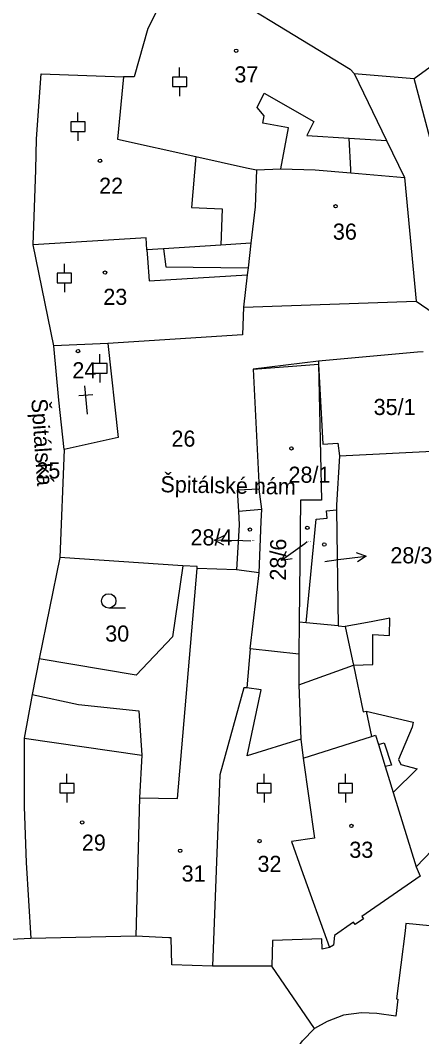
# Model space of a CAD drawing. Extents: x -737240 to -735272, y -1119606 to -1117878.
# Drawn here: x -735919.3 to -735877, y -1119483.8 to -1119376.6 of the extents above; entities that cross this region are included whole.
import ezdxf

# ---------------------------------------------------------------- set-up
doc = ezdxf.new("R2010")
doc.units = 0
for name, color, linetype in [('Level 1', 7, 'Continuous'), ('Level 15', 7, 'Continuous'), ('Level 16', 7, 'Continuous'), ('Level 18', 7, 'Continuous'), ('Level 19', 7, 'Continuous'), ('Level 25', 7, 'Continuous'), ('Level 4', 7, 'Continuous')]:
    doc.layers.add(name, color=color, linetype=linetype)

msp = doc.modelspace()

# ---------------------------------------------------------------- linework, layer by layer
at = {"layer": 'Level 1'}
for p, q in [((-735884.08, -1119382.22), (-735880.67, -1119389.28)), ((-735884.08, -1119382.22), (-735877.76, -1119382.74)), ((-735875.3, -1119392.03), (-735877.76, -1119382.74)), ((-735880.67, -1119389.28), (-735878.77, -1119393.17)), ((-735894.4, -1119392.38), (-735891.84, -1119392.28)), ((-735884.44, -1119392.69), (-735878.77, -1119393.17)), ((-735878.77, -1119393.17), (-735877.56, -1119406.24)), ((-735915.76, -1119410.93), (-735917.94, -1119400.28)), ((-735904.19, -1119400.7), (-735905.95, -1119400.81)), ((-735898.16, -1119400.32), (-735904.19, -1119400.7)), ((-735894.97, -1119400.12), (-735898.16, -1119400.32)), ((-735894.97, -1119400.12), (-735895.28, -1119402.72)), ((-735895.28, -1119402.72), (-735895.37, -1119403.46)), ((-735895.37, -1119403.46), (-735895.77, -1119406.85)), ((-735895.77, -1119406.85), (-735877.56, -1119406.24)), ((-735877.56, -1119406.24), (-735870.56, -1119411.01)), ((-735910.08, -1119410.68), (-735915.76, -1119410.93)), ((-735887.85, -1119412.56), (-735894.74, -1119413.4)), ((-735887.85, -1119412.56), (-735887.84, -1119412.89)), ((-735894.74, -1119413.4), (-735894.1, -1119426.05)), ((-735914.68, -1119421.88), (-735915.12, -1119433.28)), ((-735893.83, -1119428.19), (-735894.1, -1119426.05)), ((-735885.96, -1119428.26), (-735885.77, -1119440.48)), ((-735915.12, -1119433.28), (-735917.29, -1119443.96)), ((-735902.16, -1119434.14), (-735915.12, -1119433.28)), ((-735896.51, -1119434.59), (-735900.64, -1119434.44)), ((-735894.1, -1119434.89), (-735896.51, -1119434.59)), ((-735895.04, -1119442.9), (-735894.1, -1119434.89)), ((-735889.89, -1119440.09), (-735889.91, -1119443.46)), ((-735889.15, -1119440.16), (-735889.89, -1119440.09)), ((-735885.77, -1119440.48), (-735889.15, -1119440.16)), ((-735885.77, -1119440.48), (-735885.03, -1119440.55)), ((-735895.04, -1119442.9), (-735895.42, -1119447.04)), ((-735889.91, -1119443.46), (-735895.04, -1119442.9)), ((-735917.29, -1119443.96), (-735918.06, -1119447.73)), ((-735889.91, -1119443.46), (-735889.94, -1119446.7)), ((-735889.94, -1119446.7), (-735889.73, -1119452.45)), ((-735918.06, -1119447.73), (-735918.88, -1119452.35)), ((-735882.82, -1119449.48), (-735882.26, -1119452.16)), ((-735889.73, -1119452.45), (-735889.46, -1119454.43)), ((-735906.48, -1119454.12), (-735906.71, -1119458.62)), ((-735906.71, -1119458.62), (-735907.11, -1119473.24)), ((-735879.97, -1119458.08), (-735877.57, -1119465.9)), ((-735918.2, -1119473.46), (-735923.57, -1119473.73)), ((-735907.11, -1119473.24), (-735918.2, -1119473.46)), ((-735892.77, -1119476.4), (-735899.02, -1119476.41)), ((-735888.26, -1119482.96), (-735892.77, -1119476.4))]:
    msp.add_line(p, q, dxfattribs=at)
for points in [[(-735902.63, -1119370.99), (-735905.84, -1119377.44), (-735907.3, -1119382.54), (-735908.42, -1119382.57)], [(-735902.63, -1119370.99), (-735902.18, -1119370.95), (-735884.53, -1119381.76), (-735884.08, -1119382.22)], [(-735877.76, -1119382.74), (-735869.46, -1119376.67), (-735869.17, -1119376.93), (-735863.34, -1119384.21)], [(-735917.94, -1119400.28), (-735917.65, -1119392.36), (-735917.59, -1119389.1), (-735917.09, -1119382.23), (-735908.42, -1119382.57)], [(-735908.42, -1119382.57), (-735909.04, -1119389.15), (-735900.79, -1119390.97)], [(-735900.79, -1119390.97), (-735895.44, -1119392.15), (-735894.4, -1119392.38)], [(-735894.4, -1119392.38), (-735894.52, -1119396.28), (-735894.97, -1119400.12)], [(-735891.84, -1119392.28), (-735888.22, -1119392.37), (-735884.44, -1119392.69)], [(-735905.95, -1119400.81), (-735906.04, -1119399.54), (-735917.94, -1119400.28)], [(-735895.77, -1119406.85), (-735895.88, -1119409.78), (-735910.08, -1119410.68)], [(-735910.08, -1119410.68), (-735908.99, -1119420.61), (-735914.68, -1119421.88)], [(-735914.68, -1119421.88), (-735915.22, -1119416.69), (-735915.76, -1119410.93)], [(-735876.82, -1119411.57), (-735877.43, -1119411.62), (-735887.85, -1119412.56)], [(-735887.84, -1119412.89), (-735887.55, -1119427.21), (-735889.76, -1119427.24), (-735889.89, -1119440.09)], [(-735887.84, -1119412.89), (-735887.38, -1119421.3), (-735885.8, -1119421.21), (-735885.63, -1119422.54)], [(-735885.63, -1119422.54), (-735885.95, -1119427.75), (-735885.96, -1119428.26)], [(-735885.63, -1119422.54), (-735875.14, -1119422.02), (-735874.66, -1119422)], [(-735894.1, -1119426.05), (-735896.44, -1119426.16), (-735896.3, -1119428.4)], [(-735896.3, -1119428.4), (-735896.21, -1119429.81), (-735896.51, -1119434.59)], [(-735894.1, -1119434.89), (-735893.88, -1119429.47), (-735893.83, -1119428.19)], [(-735889.15, -1119440.16), (-735888.1, -1119429.24), (-735886.95, -1119429.14), (-735887.01, -1119428.34), (-735885.96, -1119428.26)], [(-735902.16, -1119434.14), (-735903.26, -1119441.66), (-735907.06, -1119445.69), (-735917.29, -1119443.96)], [(-735900.64, -1119434.44), (-735900.63, -1119434.24), (-735902.16, -1119434.14)], [(-735885.03, -1119440.55), (-735884.27, -1119444.17), (-735884.17, -1119444.65)], [(-735884.17, -1119444.65), (-735883.13, -1119449.55), (-735882.82, -1119449.48)], [(-735895.42, -1119447.04), (-735895.72, -1119447.01), (-735898.27, -1119456.19), (-735899.02, -1119476.41)], [(-735918.06, -1119447.73), (-735913.17, -1119448.79), (-735906.81, -1119449.44), (-735906.48, -1119454.12)], [(-735918.88, -1119452.35), (-735918.89, -1119459.58), (-735918.68, -1119465.47), (-735918.2, -1119473.46)], [(-735882.26, -1119452.16), (-735881.83, -1119452.02), (-735881.53, -1119453)], [(-735881.53, -1119453), (-735880.92, -1119452.84), (-735880.15, -1119455.17), (-735880.81, -1119455.33)], [(-735889.46, -1119454.43), (-735888.29, -1119462.9), (-735890.7, -1119463.23), (-735889.67, -1119466.12), (-735886.69, -1119474.44)], [(-735880.81, -1119455.33), (-735880.5, -1119456.36), (-735879.97, -1119458.08)], [(-735873.82, -1119461.68), (-735875.85, -1119464.16), (-735877.57, -1119465.9)], [(-735877.57, -1119465.9), (-735877.13, -1119466.9), (-735883.29, -1119471.16), (-735883.12, -1119471.4), (-735883.98, -1119472), (-735884.15, -1119471.75), (-735886.16, -1119473.14), (-735886.28, -1119474.19), (-735886.69, -1119474.44)], [(-735876.12, -1119472.12), (-735878.63, -1119471.88), (-735878.73, -1119472.66), (-735879.64, -1119479.84), (-735879.47, -1119479.86), (-735879.7, -1119481.68), (-735881.69, -1119481.4), (-735883.32, -1119481.32), (-735885.21, -1119481.57), (-735886.95, -1119482.23), (-735888.26, -1119482.96)], [(-735899.02, -1119476.41), (-735903.33, -1119476.26), (-735903.38, -1119473.4), (-735903.63, -1119473.39), (-735907.11, -1119473.24)], [(-735886.69, -1119474.44), (-735887.47, -1119474.6), (-735887.5, -1119473.52), (-735892.7, -1119473.67), (-735892.77, -1119476.4)], [(-735892.13, -1119512.15), (-735892.67, -1119512.13), (-735892.48, -1119507.55), (-735892.62, -1119507.54), (-735892.15, -1119495.22), (-735892.05, -1119495.22), (-735891.88, -1119490.64), (-735891.7, -1119490.65), (-735891.51, -1119488.6), (-735891.24, -1119487.12), (-735890.64, -1119485.8), (-735889.53, -1119484.26), (-735888.26, -1119482.96)]]:
    msp.add_lwpolyline(points, dxfattribs=at)
at = {"layer": 'Level 16'}
for points in [[(-735897.832, -1119431.967), (-735898.819, -1119431.441), (-735897.806, -1119430.968)], [(-735895, -1119431.54), (-735895.82, -1119431.52), (-735898.819, -1119431.441)], [(-735889.04, -1119431.63), (-735889.31, -1119431.83), (-735891.738, -1119433.592)], [(-735890.635, -1119433.41), (-735891.738, -1119433.592), (-735891.222, -1119432.6)], [(-735887.18, -1119433.68), (-735885.79, -1119433.5), (-735882.814, -1119433.119)], [(-735883.87, -1119432.75), (-735882.814, -1119433.119), (-735883.743, -1119433.742)]]:
    msp.add_lwpolyline(points, dxfattribs=at)
at = {"layer": 'Level 25'}
for p, q in [((-735902.5, -1119382.58), (-735902.5, -1119381.58)), ((-735902.5, -1119383.58), (-735902.5, -1119384.58)), ((-735913.22, -1119387.31), (-735913.22, -1119386.31)), ((-735913.22, -1119388.31), (-735913.22, -1119389.31)), ((-735914.65, -1119403.29), (-735914.65, -1119402.29)), ((-735914.65, -1119404.29), (-735914.65, -1119405.29)), ((-735910.9, -1119412.81), (-735910.9, -1119411.81)), ((-735910.9, -1119413.81), (-735910.9, -1119414.81)), ((-735911.646, -1119416.093), (-735913.14, -1119416.222)), ((-735912.22, -1119418.15), (-735912.479, -1119415.161)), ((-735908.188, -1119438.61), (-735909.97, -1119438.61)), ((-735914.38, -1119457.11), (-735914.38, -1119456.11)), ((-735893.58, -1119457.11), (-735893.58, -1119456.11)), ((-735885.01, -1119457.11), (-735885.01, -1119456.11)), ((-735914.38, -1119458.11), (-735914.38, -1119459.11)), ((-735893.58, -1119458.11), (-735893.58, -1119459.11)), ((-735885.01, -1119458.11), (-735885.01, -1119459.11))]:
    msp.add_line(p, q, dxfattribs=at)
for points in [[(-735903.25, -1119383.58), (-735901.75, -1119383.58), (-735901.75, -1119382.58), (-735903.25, -1119382.58)], [(-735913.97, -1119388.31), (-735912.47, -1119388.31), (-735912.47, -1119387.31), (-735913.97, -1119387.31)], [(-735915.4, -1119404.29), (-735913.9, -1119404.29), (-735913.9, -1119403.29), (-735915.4, -1119403.29)], [(-735911.65, -1119413.81), (-735910.15, -1119413.81), (-735910.15, -1119412.81), (-735911.65, -1119412.81)], [(-735915.13, -1119458.11), (-735913.63, -1119458.11), (-735913.63, -1119457.11), (-735915.13, -1119457.11)], [(-735894.33, -1119458.11), (-735892.83, -1119458.11), (-735892.83, -1119457.11), (-735894.33, -1119457.11)], [(-735885.76, -1119458.11), (-735884.26, -1119458.11), (-735884.26, -1119457.11), (-735885.76, -1119457.11)]]:
    msp.add_lwpolyline(points, close=True, dxfattribs=at)
for centre, major_axis, ratio in [((-735896.53, -1119379.8), (0.18, 0), 0.9848078), ((-735910.89, -1119391.41), (0.18, 0), 0.9848078), ((-735886.05, -1119396.21), (0.18, 0), 0.9848078), ((-735910.36, -1119403.21), (0.18, 0), 0.9848078), ((-735913.21, -1119411.5), (0.18, 0), 0.9848078), ((-735890.71, -1119421.76), (0.18, 0), 0.9848078), ((-735889.03, -1119430.14), (0.18, 0), 0.9848078), ((-735895.08, -1119430.33), (0.18, 0), 0.9848078), ((-735887.24, -1119431.9), (0.18, 0), 0.9848078), ((-735909.97, -1119437.854), (0.764, 0), 0.9894236), ((-735912.77, -1119461.23), (0.18, 0), 0.9848078), ((-735884.38, -1119461.6), (0.18, 0), 0.9848078), ((-735894.06, -1119463.19), (0.18, 0), 0.9848078), ((-735902.44, -1119464.21), (0.18, 0), 0.9848078)]:
    msp.add_ellipse(centre, major_axis=major_axis, ratio=ratio, dxfattribs=at)
at = {"layer": 'Level 4'}
for p, q in [((-735884.62, -1119389.04), (-735880.67, -1119389.28)), ((-735894.74, -1119413.4), (-735887.84, -1119412.89)), ((-735896.3, -1119428.4), (-735893.83, -1119428.19)), ((-735889.94, -1119446.7), (-735884.17, -1119444.65)), ((-735918.88, -1119452.35), (-735906.48, -1119454.12)), ((-735889.46, -1119454.43), (-735882.26, -1119452.16)), ((-735881.53, -1119453), (-735880.81, -1119455.33))]:
    msp.add_line(p, q, dxfattribs=at)
for points in [[(-735891.84, -1119392.28), (-735891.03, -1119387.95), (-735893.73, -1119387.44), (-735893.59, -1119386.66), (-735894.33, -1119385.78), (-735893.59, -1119384.28), (-735888.35, -1119387.27), (-735888.78, -1119388.13), (-735889.09, -1119388.76), (-735884.62, -1119389.04)], [(-735884.44, -1119392.69), (-735884.46, -1119392.35), (-735884.62, -1119389.04)], [(-735900.79, -1119390.97), (-735901.26, -1119396.33), (-735898, -1119396.48), (-735898.16, -1119400.32)], [(-735905.95, -1119400.81), (-735905.89, -1119401.68), (-735905.72, -1119404.09), (-735895.37, -1119403.46)], [(-735904.19, -1119400.7), (-735903.95, -1119402.61), (-735895.28, -1119402.72)], [(-735906.71, -1119458.62), (-735902.71, -1119458.69), (-735900.64, -1119434.44)], [(-735884.17, -1119444.65), (-735882.13, -1119444.58), (-735882.13, -1119441.39), (-735880.35, -1119441.5), (-735880.33, -1119439.69), (-735882.31, -1119440.05), (-735884.06, -1119440.37), (-735885.03, -1119440.55)], [(-735889.73, -1119452.45), (-735895.36, -1119454.21), (-735893.9, -1119447.23), (-735895.42, -1119447.04)], [(-735882.82, -1119449.48), (-735877.87, -1119450.65), (-735877.99, -1119451.19), (-735879.4, -1119454.59), (-735879.18, -1119455.13), (-735877.46, -1119455.56), (-735879.97, -1119458.08)]]:
    msp.add_lwpolyline(points, dxfattribs=at)

# ---------------------------------------------------------------- texts
at = {"layer": 'Level 15'}
for s, rotation, p in [('Špitálská', 273.96846, (-735918.145, -1119416.556)), ('Špitálské nám', 358.91136, (-735904.531, -1119426.383))]:
    msp.add_text(s, height=1.7, rotation=rotation, dxfattribs=at).set_placement(p)
at = {"layer": 'Level 16'}
for s, p in [('28/4', (-735901.35, -1119432)), ('28/3', (-735880.27, -1119433.89))]:
    msp.add_text(s, height=1.7, dxfattribs=at).set_placement(p)
msp.add_text('28/6', height=1.7, rotation=89.48295, dxfattribs=at).set_placement((-735891.285, -1119435.715))
at = {"layer": 'Level 18'}
for s, p in [('35/1', (-735882.04, -1119418.24)), ('26', (-735903.36, -1119421.58)), ('25', (-735917.6, -1119424.93)), ('30', (-735910.34, -1119442.15))]:
    msp.add_text(s, height=1.7, dxfattribs=at).set_placement(p)
at = {"layer": 'Level 19'}
for s, height, p in [('37', 1.7, (-735896.725, -1119383.15)), ('22', 1.7, (-735910.985, -1119394.9)), ('36', 1.7, (-735886.335, -1119399.74)), ('23', 1.7, (-735910.545, -1119406.62)), ('24', 1.7, (-735913.805, -1119414.37)), ('28/1', 1.7, (-735891.015, -1119425.39)), ('28/4', 0.1, (-735894.875, -1119431.54)), ('28/6', 0.1, (-735888.915, -1119431.63)), ('28/3', 0.1, (-735887.055, -1119433.68)), ('29', 1.7, (-735912.805, -1119464.21)), ('33', 1.7, (-735884.605, -1119464.96)), ('32', 1.7, (-735894.285, -1119466.45)), ('31', 1.7, (-735902.285, -1119467.47))]:
    msp.add_text(s, height=height, dxfattribs=at).set_placement(p)

doc.saveas('drawing.dxf')
